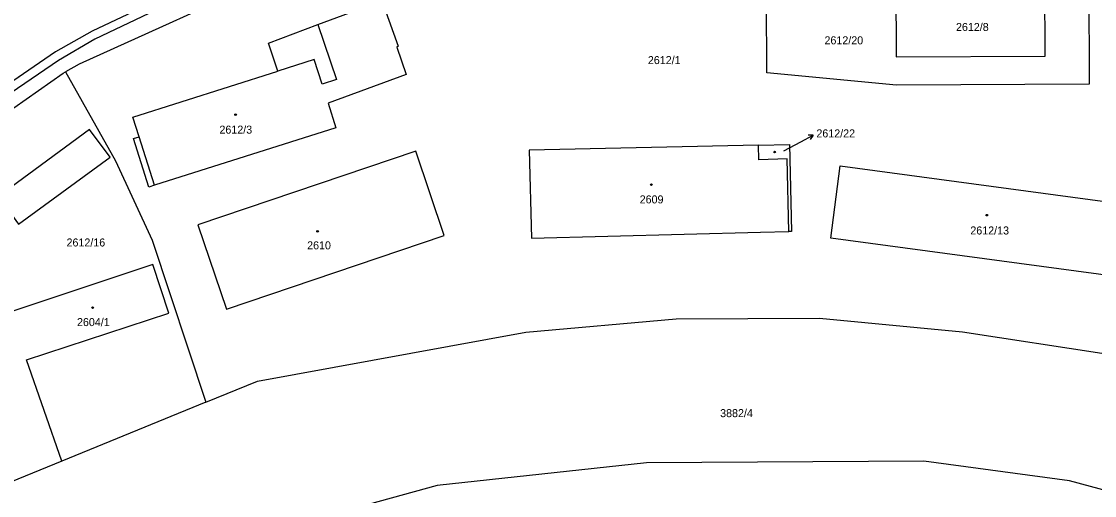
# Model space of a CAD drawing. Extents: x -527335 to -526256, y -1079142 to -1077809.
# Drawn here: x -526603.7 to -526375.8, y -1078442 to -1078341.3 of the extents above; entities that cross this region are included whole.
import ezdxf

# ---------------------------------------------------------------- set-up
doc = ezdxf.new("R2010")
doc.units = 0
for name, color, linetype in [('Vrstva 1', 7, 'Continuous'), ('Vrstva 2', 7, 'Continuous'), ('Vrstva 4', 7, 'Continuous'), ('Vrstva 5', 7, 'Continuous'), ('Vrstva 7', 7, 'Continuous')]:
    doc.layers.add(name, color=color, linetype=linetype)

msp = doc.modelspace()

# ---------------------------------------------------------------- linework, layer by layer
at = {"layer": 'Vrstva 1'}
for p, q in [((-526595.11, -1078434.71), (-526602.61, -1078413.24)), ((-526564.52, -1078422.23), (-526595.11, -1078434.71))]:
    msp.add_line(p, q, dxfattribs=at)
for points in [[(-526538.39, -1078327.72), (-526540.03, -1078327.15), (-526546.04, -1078326.1), (-526550.79, -1078326.44), (-526558.7, -1078329.17), (-526588.71, -1078343.39), (-526596.49, -1078347.76), (-526612.22, -1078358.58), (-526630.45, -1078371.95), (-526674.07, -1078406.52), (-526700.09, -1078429.86), (-526748.62, -1078475.19)], [(-526538.39, -1078327.72), (-526541.57, -1078328.76), (-526549.48, -1078331.36), (-526591.44, -1078350.37), (-526594.34, -1078352)], [(-526579.89, -1078366.21), (-526578.7, -1078365.84), (-526580.03, -1078361.64), (-526549.28, -1078351.86), (-526551.23, -1078345.94), (-526540.79, -1078341.97), (-526531.35, -1078338.54), (-526531.88, -1078336.89), (-526531.22, -1078336.66), (-526529.12, -1078335.94), (-526527.67, -1078335.44), (-526523.68, -1078346.59), (-526523.97, -1078346.77), (-526521.96, -1078352.62), (-526538.57, -1078358.72), (-526536.93, -1078363.9), (-526575.44, -1078376.12), (-526576.63, -1078376.5), (-526579.89, -1078366.21)], [(-526386.3, -1078333.5), (-526377, -1078333.48), (-526376.93, -1078354.66), (-526417.83, -1078354.85), (-526445.41, -1078352.22), (-526445.48, -1078336.8), (-526418.01, -1078333.56)], [(-526418.01, -1078333.56), (-526417.88, -1078348.85), (-526386.25, -1078348.7), (-526386.3, -1078333.5)], [(-526634.47, -1078380.43), (-526629.02, -1078376.22), (-526594.89, -1078352.31), (-526594.34, -1078352)], [(-526594.34, -1078352), (-526583.71, -1078370.94), (-526575.96, -1078387.79), (-526564.52, -1078422.23)], [(-526608.68, -1078378.53), (-526604.36, -1078384.41), (-526584.89, -1078370.18), (-526589.28, -1078364.31), (-526608.68, -1078378.53)], [(-526447.18, -1078367.61), (-526495.86, -1078368.67), (-526495.37, -1078387.34), (-526446.73, -1078386.12), (-526440.68, -1078385.97)], [(-526447.18, -1078367.61), (-526440.57, -1078367.47), (-526440.12, -1078385.94), (-526440.68, -1078385.97)], [(-526440.68, -1078385.97), (-526441.07, -1078370.54), (-526447.1, -1078370.73), (-526447.18, -1078367.61)], [(-526566.24, -1078384.51), (-526560.14, -1078402.42), (-526513.95, -1078386.77), (-526519.92, -1078368.86), (-526566.24, -1078384.51)], [(-526371.27, -1078395.48), (-526431.8, -1078387.34), (-526429.78, -1078372), (-526369.31, -1078380.15)], [(-526602.61, -1078413.24), (-526572.4, -1078403.26), (-526575.82, -1078392.96), (-526606.16, -1078403.06)], [(-526564.52, -1078422.23), (-526553.55, -1078417.76), (-526496.54, -1078407.33), (-526464.62, -1078404.48), (-526434.2, -1078404.33), (-526403.84, -1078407.24), (-526373.3, -1078411.92)], [(-526255.84, -1078485.88), (-526269.44, -1078477.46), (-526275.29, -1078479.08), (-526290.24, -1078467.75), (-526298.87, -1078468), (-526349.1, -1078447.58), (-526381.09, -1078438.93), (-526412.01, -1078434.75), (-526470.91, -1078435.12), (-526515.41, -1078439.88), (-526541.88, -1078447.21), (-526576.22, -1078459.13), (-526589.61, -1078459.9), (-526628.8, -1078481.46), (-526632.26, -1078483.8)], [(-526595.11, -1078434.71), (-526609.22, -1078440.47)]]:
    msp.add_lwpolyline(points, dxfattribs=at)
at = {"layer": 'Vrstva 4'}
for p, q in [((-526558.03, -1078330.71), (-526588.12, -1078345.09)), ((-526588.12, -1078345.09), (-526595.86, -1078349.62)), ((-526595.86, -1078349.62), (-526611.05, -1078360)), ((-526575.44, -1078376.12), (-526578.7, -1078365.84))]:
    msp.add_line(p, q, dxfattribs=at)
msp.add_lwpolyline([(-526540.79, -1078341.97), (-526536.78, -1078353.66), (-526539.86, -1078354.65), (-526541.53, -1078349.39), (-526549.28, -1078351.86)], dxfattribs=at)
at = {"layer": 'Vrstva 5'}
for centre in [(-526558.24, -1078361.13), (-526443.73, -1078369.07), (-526469.9, -1078375.99), (-526398.66, -1078382.48), (-526540.82, -1078385.91), (-526588.6, -1078402.11)]:
    msp.add_circle(centre, 0.175, dxfattribs=at)
at = {"layer": 'Vrstva 7'}
for p, q in [((-526441.75, -1078368.82), (-526438.16, -1078366.89)), ((-526438.16, -1078366.89), (-526435.51, -1078365.48)), ((-526435.51, -1078365.48), (-526436.63, -1078365.51)), ((-526435.51, -1078365.48), (-526436.16, -1078366.39))]:
    msp.add_line(p, q, dxfattribs=at)

# ---------------------------------------------------------------- texts
at = {"layer": 'Vrstva 2'}
for s, p in [('2612/8', (-526405.2, -1078343.36)), ('2612/20', (-526433.13, -1078346.19)), ('2612/1', (-526470.65, -1078350.39)), ('2612/3', (-526561.66, -1078365.16)), ('2612/22', (-526434.85, -1078365.96)), ('2609', (-526472.39, -1078379.98)), ('2612/13', (-526402.15, -1078386.58)), ('2612/16', (-526594.14, -1078389.13)), ('2610', (-526543.03, -1078389.74)), ('2604/1', (-526591.92, -1078406.04)), ('3882/4', (-526455.3, -1078425.38))]:
    msp.add_text(s, height=1.7, dxfattribs=at).set_placement(p)

doc.saveas('drawing.dxf')
